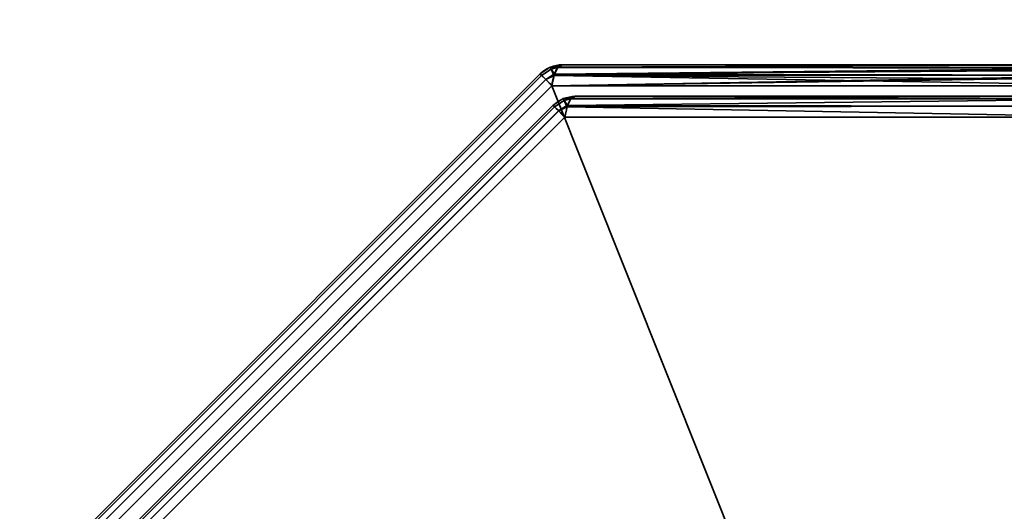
# Model space of a CAD drawing. Header units: millimetres. Extents: x -508 to 6708, y -115 to 193.
# Tile 682 of 1056: x 2559 to 2581, y -8 to 3. Entities that reach past the tile are written whole.
import ezdxf

# ---------------------------------------------------------------- set-up
doc = ezdxf.new("R2010")
doc.units = ezdxf.units.MM
doc.layers.add('151', color=7, linetype='Continuous', true_color=0xffffff)

# ---------------------------------------------------------------- blocks, each defined once
blk = doc.blocks.new('UG_SURFACE_003')
at = {"layer": '151', "color": 252, "linetype": 'Continuous', "lineweight": 35}
for points in [[(3607.5, -10, 2215.25), (3607.5, 174.4, 2215.25), (2392.5, 174.4, 2215.25), (2392.5, -10, 2215.25)], [(2542.5, -10, 2065.25), (2542.5, 174.4, 2065.25), (3457.5, 174.4, 2065.25), (3457.5, -10, 2065.25)]]:
    blk.add_3dface(points, dxfattribs=at)
blk = doc.blocks.new('UG_SURFACE_206')
at = {"layer": '151', "color": 252, "linetype": 'Continuous', "lineweight": 35}
for points in [[(2570.851, 1.546, 1157.987), (2570.832, 1.587, 1157.739), (2570.605, 1.436, 1157.739), (2570.637, 1.404, 1157.986)], [(2570.832, 1.587, 1157.739), (2570.832, 1.587, 1010.761), (2570.605, 1.436, 1010.761), (2570.605, 1.436, 1157.739)], [(2570.637, 1.404, 1010.514), (2570.605, 1.436, 1010.761), (2570.832, 1.587, 1010.761), (2570.851, 1.546, 1010.513)], [(2570.901, 1.425, 1158.204), (2570.851, 1.546, 1157.987), (2570.637, 1.404, 1157.987), (2570.729, 1.312, 1158.201)], [(2570.637, 1.404, 1157.986), (2570.637, 1.404, 1157.987), (2570.851, 1.546, 1157.987)], [(2570.851, 1.546, 1010.513), (2570.637, 1.404, 1010.513), (2570.637, 1.404, 1010.514)], [(2570.729, 1.312, 1010.299), (2570.637, 1.404, 1010.513), (2570.851, 1.546, 1010.513), (2570.901, 1.425, 1010.296)], [(2570.851, 1.546, 1157.987), (2570.833, 1.588, 1157.739), (2570.832, 1.587, 1157.739)], [(2570.833, 1.588, 1010.761), (2570.832, 1.587, 1010.761), (2570.832, 1.587, 1157.739), (2570.833, 1.588, 1157.739)], [(2570.832, 1.587, 1010.761), (2570.833, 1.588, 1010.761), (2570.851, 1.546, 1010.513)], [(2571.007, 1.586, 1157.987), (2571.1, 1.641, 1157.739), (2570.833, 1.588, 1157.739)], [(2570.833, 1.588, 1157.739), (2571.1, 1.641, 1157.739), (2571.1, 1.641, 1010.761), (2570.833, 1.588, 1010.761)], [(2570.833, 1.588, 1010.761), (2571.1, 1.641, 1010.761), (2571.007, 1.586, 1010.513)], [(2570.833, 1.588, 1157.739), (2570.851, 1.546, 1157.987), (2571.007, 1.586, 1157.987)], [(2571.007, 1.586, 1010.513), (2570.851, 1.546, 1010.513), (2570.833, 1.588, 1010.761)], [(2571.002, 1.583, 1158.001), (2571.007, 1.586, 1157.987), (2570.851, 1.546, 1157.987)], [(2570.851, 1.546, 1010.513), (2571.007, 1.586, 1010.513), (2571.002, 1.583, 1010.499)], [(2570.926, 1.43, 1158.202), (2571.002, 1.583, 1158.001), (2570.851, 1.546, 1157.987)], [(2570.851, 1.546, 1010.513), (2571.002, 1.583, 1010.499), (2570.926, 1.43, 1010.298)], [(2570.851, 1.546, 1157.987), (2570.901, 1.425, 1158.204), (2570.926, 1.43, 1158.202)], [(2570.926, 1.43, 1010.298), (2570.901, 1.425, 1010.296), (2570.851, 1.546, 1010.513)], [(2570.92, 1.418, 1010.281), (2570.926, 1.43, 1010.298), (2584.198, 1.576, 1005.54)], [(2584.198, 1.576, 1005.54), (2584.21, 1.568, 1005.499), (2570.92, 1.418, 1010.281)], [(2584.21, 1.568, 1005.499), (2584.278, 1.41, 1005.266), (2570.92, 1.418, 1010.281)], [(2584.196, 1.567, 1162.955), (2571.002, 1.583, 1158.001), (2570.926, 1.43, 1158.202)], [(2570.926, 1.43, 1010.298), (2571.002, 1.583, 1010.499), (2584.198, 1.576, 1005.54)], [(2570.926, 1.43, 1158.202), (2584.236, 1.525, 1163.09), (2584.196, 1.567, 1162.955)], [(2571.007, 1.586, 1157.987), (2571.002, 1.583, 1158.001), (2584.196, 1.567, 1162.955)], [(2584.198, 1.576, 1005.54), (2571.002, 1.583, 1010.499), (2571.007, 1.586, 1010.513)], [(2571.007, 1.586, 1157.987), (2584.131, 1.636, 1162.732), (2584.1, 1.641, 1162.627)], [(2584.1, 1.641, 1162.627), (2571.1, 1.641, 1157.739), (2571.007, 1.586, 1157.987)], [(2571.007, 1.586, 1010.513), (2571.1, 1.641, 1010.761), (2584.1, 1.641, 1005.873)], [(2584.1, 1.641, 1005.873), (2584.198, 1.576, 1005.54), (2571.007, 1.586, 1010.513)], [(2571.007, 1.586, 1157.987), (2584.196, 1.567, 1162.955), (2584.131, 1.636, 1162.732)], [(2584.1, 1.641, 1162.627), (2584.1, 1.641, 1005.873), (2571.1, 1.641, 1010.761), (2571.1, 1.641, 1157.739)], [(2560.596, -8.637, 1157.986), (2570.637, 1.404, 1157.986), (2570.605, 1.436, 1157.739), (2560.564, -8.605, 1157.739)], [(2570.637, 1.404, 1010.514), (2560.596, -8.637, 1010.514), (2560.564, -8.605, 1010.761), (2570.605, 1.436, 1010.761)], [(2570.605, 1.436, 1157.739), (2570.605, 1.436, 1010.761), (2560.564, -8.605, 1010.761), (2560.564, -8.605, 1157.739)], [(2570.637, 1.404, 1157.987), (2570.637, 1.404, 1157.986), (2560.596, -8.637, 1157.986), (2560.596, -8.637, 1157.987)], [(2560.596, -8.637, 1157.987), (2560.688, -8.729, 1158.201), (2570.729, 1.312, 1158.201), (2570.637, 1.404, 1157.987)], [(2570.637, 1.404, 1010.513), (2570.729, 1.312, 1010.299), (2560.688, -8.729, 1010.299), (2560.596, -8.637, 1010.513)], [(2560.596, -8.637, 1010.513), (2560.596, -8.637, 1010.514), (2570.637, 1.404, 1010.514), (2570.637, 1.404, 1010.513)], [(2570.729, 1.312, 1158.201), (2570.73, 1.311, 1158.204), (2570.901, 1.425, 1158.204)], [(2570.901, 1.425, 1010.296), (2570.73, 1.311, 1010.296), (2570.729, 1.312, 1010.299)], [(2570.916, 1.4, 1158.229), (2570.901, 1.425, 1158.204), (2570.73, 1.311, 1158.204)], [(2570.73, 1.311, 1010.296), (2570.901, 1.425, 1010.296), (2570.916, 1.4, 1010.271)], [(2570.73, 1.311, 1158.204), (2570.868, 1.173, 1158.357), (2570.916, 1.4, 1158.229)], [(2570.916, 1.4, 1010.271), (2570.868, 1.173, 1010.143), (2570.73, 1.311, 1010.296)], [(2570.868, 1.173, 1010.143), (2570.916, 1.4, 1010.271), (2584.278, 1.41, 1005.266)], [(2584.278, 1.41, 1005.266), (2584.294, 1.373, 1005.212), (2570.868, 1.173, 1010.143)], [(2570.916, 1.4, 1158.229), (2570.868, 1.173, 1158.357), (2584.332, 1.173, 1163.419)], [(2584.294, 1.373, 1005.212), (2584.332, 1.173, 1005.08), (2570.868, 1.173, 1010.143)], [(2570.92, 1.418, 1158.219), (2570.926, 1.43, 1158.202), (2570.901, 1.425, 1158.204)], [(2570.901, 1.425, 1010.296), (2570.926, 1.43, 1010.298), (2570.92, 1.418, 1010.281)], [(2570.901, 1.425, 1158.204), (2570.916, 1.4, 1158.229), (2570.92, 1.418, 1158.219)], [(2570.92, 1.418, 1010.281), (2570.916, 1.4, 1010.271), (2570.901, 1.425, 1010.296)], [(2584.276, 1.406, 1163.228), (2570.92, 1.418, 1158.219), (2570.916, 1.4, 1158.229)], [(2570.916, 1.4, 1010.271), (2570.92, 1.418, 1010.281), (2584.278, 1.41, 1005.266)], [(2570.916, 1.4, 1158.229), (2584.31, 1.307, 1163.343), (2584.276, 1.406, 1163.228)], [(2570.916, 1.4, 1158.229), (2584.332, 1.173, 1163.419), (2584.31, 1.307, 1163.343)], [(2570.926, 1.43, 1158.202), (2570.92, 1.418, 1158.219), (2584.276, 1.406, 1163.228)], [(2570.926, 1.43, 1158.202), (2584.276, 1.406, 1163.228), (2584.236, 1.525, 1163.09)], [(2570.73, 1.311, 1158.204), (2570.729, 1.312, 1158.201), (2560.688, -8.729, 1158.201), (2560.689, -8.73, 1158.204)], [(2560.689, -8.73, 1010.296), (2560.688, -8.729, 1010.299), (2570.729, 1.312, 1010.299), (2570.73, 1.311, 1010.296)], [(2560.689, -8.73, 1158.204), (2560.827, -8.868, 1158.357), (2570.868, 1.173, 1158.357), (2570.73, 1.311, 1158.204)], [(2570.73, 1.311, 1010.296), (2570.868, 1.173, 1010.143), (2560.827, -8.868, 1010.143), (2560.689, -8.73, 1010.296)], [(2570.868, 1.173, 1158.357), (2560.827, -8.868, 1158.357), (2560.827, -22.332, 1163.419), (2580.252, -22.332, 1170.723)], [(2560.827, -8.868, 1010.143), (2570.868, 1.173, 1010.143), (2584.332, 1.173, 1005.08), (2584.332, -18.252, 997.777)], [(2580.252, -22.332, 1170.723), (2584.332, -18.252, 1170.723), (2584.332, 1.173, 1163.419), (2570.868, 1.173, 1158.357)], [(2571.122, 0.887, 1011.182), (2571.122, 0.887, 1157.318), (2570.895, 0.736, 1157.318), (2570.895, 0.736, 1011.182)], [(2571.141, 0.846, 1010.933), (2571.122, 0.887, 1011.182), (2570.895, 0.736, 1011.182), (2570.927, 0.704, 1010.935)], [(2570.927, 0.704, 1157.565), (2570.895, 0.736, 1157.318), (2571.122, 0.887, 1157.318), (2571.141, 0.846, 1157.567)], [(2571.124, 0.888, 1157.318), (2571.122, 0.887, 1157.318), (2571.122, 0.887, 1011.182), (2571.124, 0.888, 1011.182)], [(2571.141, 0.846, 1010.933), (2571.124, 0.888, 1011.182), (2571.122, 0.887, 1011.182)], [(2571.122, 0.887, 1157.318), (2571.124, 0.888, 1157.318), (2571.141, 0.846, 1157.567)], [(2571.124, 0.888, 1011.182), (2571.39, 0.941, 1011.182), (2571.39, 0.941, 1157.318), (2571.124, 0.888, 1157.318)], [(2571.296, 0.886, 1010.934), (2571.39, 0.941, 1011.182), (2571.124, 0.888, 1011.182)], [(2571.124, 0.888, 1157.318), (2571.39, 0.941, 1157.318), (2571.296, 0.886, 1157.566)], [(2571.124, 0.888, 1011.182), (2571.141, 0.846, 1010.933), (2571.296, 0.886, 1010.934)], [(2571.296, 0.886, 1157.566), (2571.141, 0.846, 1157.567), (2571.124, 0.888, 1157.318)], [(2571.291, 0.883, 1010.92), (2571.296, 0.886, 1010.934), (2571.141, 0.846, 1010.933)], [(2571.141, 0.846, 1157.567), (2571.296, 0.886, 1157.566), (2571.291, 0.883, 1157.58)], [(2571.216, 0.73, 1010.718), (2571.291, 0.883, 1010.92), (2571.141, 0.846, 1010.933)], [(2571.141, 0.846, 1157.567), (2571.291, 0.883, 1157.58), (2571.216, 0.73, 1157.781)], [(2584.002, 0.883, 1162.359), (2583.92, 0.718, 1162.577), (2571.209, 0.718, 1157.798), (2571.216, 0.73, 1157.781)], [(2571.216, 0.73, 1157.781), (2571.291, 0.883, 1157.58), (2584.002, 0.883, 1162.359)], [(2583.92, 0.718, 1005.923), (2584.002, 0.883, 1006.141), (2571.291, 0.883, 1010.92), (2571.216, 0.73, 1010.718)], [(2584.1, 0.941, 1162.097), (2584.002, 0.883, 1162.359), (2571.291, 0.883, 1157.58), (2571.296, 0.886, 1157.566)], [(2571.296, 0.886, 1010.934), (2571.291, 0.883, 1010.92), (2584.002, 0.883, 1006.141)], [(2571.296, 0.886, 1157.566), (2571.39, 0.941, 1157.318), (2584.1, 0.941, 1162.097)], [(2584.002, 0.883, 1006.141), (2584.1, 0.941, 1006.403), (2571.39, 0.941, 1011.182), (2571.296, 0.886, 1010.934)], [(2584.1, 0.941, 1162.097), (2571.39, 0.941, 1157.318), (2571.39, 0.941, 1011.182), (2584.1, 0.941, 1006.403)], [(2561.296, -8.927, 1010.935), (2570.927, 0.704, 1010.935), (2570.895, 0.736, 1011.182), (2561.264, -8.895, 1011.182)], [(2570.895, 0.736, 1157.318), (2561.264, -8.895, 1157.318), (2561.264, -8.895, 1011.182), (2570.895, 0.736, 1011.182)], [(2570.927, 0.704, 1157.565), (2561.296, -8.927, 1157.565), (2561.264, -8.895, 1157.318), (2570.895, 0.736, 1157.318)], [(2570.927, 0.704, 1010.933), (2570.927, 0.704, 1010.935), (2561.296, -8.927, 1010.935), (2561.296, -8.927, 1010.933)], [(2561.296, -8.927, 1010.933), (2561.388, -9.019, 1010.72), (2571.018, 0.612, 1010.72), (2570.927, 0.704, 1010.933)], [(2570.927, 0.704, 1157.567), (2571.018, 0.612, 1157.78), (2561.388, -9.019, 1157.78), (2561.296, -8.927, 1157.567)], [(2561.296, -8.927, 1157.567), (2561.296, -8.927, 1157.565), (2570.927, 0.704, 1157.565), (2570.927, 0.704, 1157.567)], [(2571.191, 0.725, 1010.717), (2571.141, 0.846, 1010.933), (2570.927, 0.704, 1010.933), (2571.018, 0.612, 1010.72)], [(2570.927, 0.704, 1010.935), (2570.927, 0.704, 1010.933), (2571.141, 0.846, 1010.933)], [(2571.141, 0.846, 1157.567), (2570.927, 0.704, 1157.567), (2570.927, 0.704, 1157.565)], [(2571.018, 0.612, 1157.78), (2570.927, 0.704, 1157.567), (2571.141, 0.846, 1157.567), (2571.191, 0.725, 1157.783)], [(2571.018, 0.612, 1010.72), (2571.02, 0.611, 1010.717), (2571.191, 0.725, 1010.717)], [(2571.191, 0.725, 1157.783), (2571.02, 0.611, 1157.783), (2571.018, 0.612, 1157.78)], [(2571.206, 0.7, 1010.692), (2571.191, 0.725, 1010.717), (2571.02, 0.611, 1010.717)], [(2571.02, 0.611, 1157.783), (2571.191, 0.725, 1157.783), (2571.206, 0.7, 1157.808)], [(2571.02, 0.611, 1010.717), (2571.157, 0.473, 1010.564), (2571.206, 0.7, 1010.692)], [(2571.206, 0.7, 1157.808), (2571.157, 0.473, 1157.936), (2571.02, 0.611, 1157.783)], [(2571.141, 0.846, 1010.933), (2571.191, 0.725, 1010.717), (2571.216, 0.73, 1010.718)], [(2571.216, 0.73, 1157.781), (2571.191, 0.725, 1157.783), (2571.141, 0.846, 1157.567)], [(2583.92, 0.718, 1162.577), (2583.868, 0.473, 1162.715), (2571.157, 0.473, 1157.936), (2571.206, 0.7, 1157.808)], [(2571.206, 0.7, 1010.692), (2571.157, 0.473, 1010.564), (2583.868, 0.473, 1005.785)], [(2571.209, 0.718, 1010.702), (2571.216, 0.73, 1010.718), (2571.191, 0.725, 1010.717)], [(2571.191, 0.725, 1157.783), (2571.216, 0.73, 1157.781), (2571.209, 0.718, 1157.798)], [(2571.191, 0.725, 1010.717), (2571.206, 0.7, 1010.692), (2571.209, 0.718, 1010.702)], [(2571.209, 0.718, 1157.798), (2571.206, 0.7, 1157.808), (2571.191, 0.725, 1157.783)], [(2571.206, 0.7, 1157.808), (2571.209, 0.718, 1157.798), (2583.92, 0.718, 1162.577)], [(2583.868, 0.473, 1005.785), (2583.92, 0.718, 1005.923), (2571.209, 0.718, 1010.702), (2571.206, 0.7, 1010.692)], [(2571.216, 0.73, 1010.718), (2571.209, 0.718, 1010.702), (2583.92, 0.718, 1005.923)], [(2571.02, 0.611, 1010.717), (2571.018, 0.612, 1010.72), (2561.388, -9.019, 1010.72), (2561.389, -9.02, 1010.717)], [(2561.389, -9.02, 1157.783), (2561.388, -9.019, 1157.78), (2571.018, 0.612, 1157.78), (2571.02, 0.611, 1157.783)], [(2561.389, -9.02, 1010.717), (2561.527, -9.157, 1010.564), (2571.157, 0.473, 1010.564), (2571.02, 0.611, 1010.717)], [(2571.02, 0.611, 1157.783), (2571.157, 0.473, 1157.936), (2561.527, -9.157, 1157.936), (2561.389, -9.02, 1157.783)], [(2561.527, -9.157, 1157.936), (2571.157, 0.473, 1157.936), (2583.868, 0.473, 1162.715), (2584.565, -18.485, 1170.105)], [(2584.565, -18.485, 998.395), (2583.868, 0.473, 1005.785), (2571.157, 0.473, 1010.564), (2561.527, -9.157, 1010.564)]]:
    blk.add_3dface(points, dxfattribs=at)
blk = doc.blocks.new('UG_SURFACE_215')
at = {"layer": '151', "color": 252, "linetype": 'Continuous', "lineweight": 35}
for points in [[(2570.851, 1.546, 1157.987), (2570.832, 1.587, 1157.739), (2570.605, 1.436, 1157.739), (2570.637, 1.404, 1157.986)], [(2570.832, 1.587, 1157.739), (2570.832, 1.587, 1010.761), (2570.605, 1.436, 1010.761), (2570.605, 1.436, 1157.739)], [(2570.637, 1.404, 1010.514), (2570.605, 1.436, 1010.761), (2570.832, 1.587, 1010.761), (2570.851, 1.546, 1010.513)], [(2570.901, 1.425, 1158.204), (2570.851, 1.546, 1157.987), (2570.637, 1.404, 1157.987), (2570.729, 1.312, 1158.201)], [(2570.637, 1.404, 1157.986), (2570.637, 1.404, 1157.987), (2570.851, 1.546, 1157.987)], [(2570.851, 1.546, 1010.513), (2570.637, 1.404, 1010.513), (2570.637, 1.404, 1010.514)], [(2570.729, 1.312, 1010.299), (2570.637, 1.404, 1010.513), (2570.851, 1.546, 1010.513), (2570.901, 1.425, 1010.296)], [(2570.851, 1.546, 1157.987), (2570.833, 1.588, 1157.739), (2570.832, 1.587, 1157.739)], [(2570.833, 1.588, 1010.761), (2570.832, 1.587, 1010.761), (2570.832, 1.587, 1157.739), (2570.833, 1.588, 1157.739)], [(2570.832, 1.587, 1010.761), (2570.833, 1.588, 1010.761), (2570.851, 1.546, 1010.513)], [(2571.007, 1.586, 1157.987), (2571.1, 1.641, 1157.739), (2570.833, 1.588, 1157.739)], [(2570.833, 1.588, 1157.739), (2571.1, 1.641, 1157.739), (2571.1, 1.641, 1010.761), (2570.833, 1.588, 1010.761)], [(2570.833, 1.588, 1010.761), (2571.1, 1.641, 1010.761), (2571.007, 1.586, 1010.513)], [(2570.833, 1.588, 1157.739), (2570.851, 1.546, 1157.987), (2571.007, 1.586, 1157.987)], [(2571.007, 1.586, 1010.513), (2570.851, 1.546, 1010.513), (2570.833, 1.588, 1010.761)], [(2571.002, 1.583, 1158.001), (2571.007, 1.586, 1157.987), (2570.851, 1.546, 1157.987)], [(2570.851, 1.546, 1010.513), (2571.007, 1.586, 1010.513), (2571.002, 1.583, 1010.499)], [(2570.926, 1.43, 1158.202), (2571.002, 1.583, 1158.001), (2570.851, 1.546, 1157.987)], [(2570.851, 1.546, 1010.513), (2571.002, 1.583, 1010.499), (2570.926, 1.43, 1010.298)], [(2570.851, 1.546, 1157.987), (2570.901, 1.425, 1158.204), (2570.926, 1.43, 1158.202)], [(2570.926, 1.43, 1010.298), (2570.901, 1.425, 1010.296), (2570.851, 1.546, 1010.513)], [(2570.92, 1.418, 1010.281), (2570.926, 1.43, 1010.298), (2584.198, 1.576, 1005.54)], [(2584.198, 1.576, 1005.54), (2584.21, 1.568, 1005.499), (2570.92, 1.418, 1010.281)], [(2584.21, 1.568, 1005.499), (2584.278, 1.41, 1005.266), (2570.92, 1.418, 1010.281)], [(2584.196, 1.567, 1162.955), (2571.002, 1.583, 1158.001), (2570.926, 1.43, 1158.202)], [(2570.926, 1.43, 1010.298), (2571.002, 1.583, 1010.499), (2584.198, 1.576, 1005.54)], [(2570.926, 1.43, 1158.202), (2584.236, 1.525, 1163.09), (2584.196, 1.567, 1162.955)], [(2571.007, 1.586, 1157.987), (2571.002, 1.583, 1158.001), (2584.196, 1.567, 1162.955)], [(2584.198, 1.576, 1005.54), (2571.002, 1.583, 1010.499), (2571.007, 1.586, 1010.513)], [(2571.007, 1.586, 1157.987), (2584.131, 1.636, 1162.732), (2584.1, 1.641, 1162.627)], [(2584.1, 1.641, 1162.627), (2571.1, 1.641, 1157.739), (2571.007, 1.586, 1157.987)], [(2571.007, 1.586, 1010.513), (2571.1, 1.641, 1010.761), (2584.1, 1.641, 1005.873)], [(2584.1, 1.641, 1005.873), (2584.198, 1.576, 1005.54), (2571.007, 1.586, 1010.513)], [(2571.007, 1.586, 1157.987), (2584.196, 1.567, 1162.955), (2584.131, 1.636, 1162.732)], [(2584.1, 1.641, 1162.627), (2584.1, 1.641, 1005.873), (2571.1, 1.641, 1010.761), (2571.1, 1.641, 1157.739)], [(2560.596, -8.637, 1157.986), (2570.637, 1.404, 1157.986), (2570.605, 1.436, 1157.739), (2560.564, -8.605, 1157.739)], [(2570.637, 1.404, 1010.514), (2560.596, -8.637, 1010.514), (2560.564, -8.605, 1010.761), (2570.605, 1.436, 1010.761)], [(2570.605, 1.436, 1157.739), (2570.605, 1.436, 1010.761), (2560.564, -8.605, 1010.761), (2560.564, -8.605, 1157.739)], [(2570.637, 1.404, 1157.987), (2570.637, 1.404, 1157.986), (2560.596, -8.637, 1157.986), (2560.596, -8.637, 1157.987)], [(2560.596, -8.637, 1157.987), (2560.688, -8.729, 1158.201), (2570.729, 1.312, 1158.201), (2570.637, 1.404, 1157.987)], [(2570.637, 1.404, 1010.513), (2570.729, 1.312, 1010.299), (2560.688, -8.729, 1010.299), (2560.596, -8.637, 1010.513)], [(2560.596, -8.637, 1010.513), (2560.596, -8.637, 1010.514), (2570.637, 1.404, 1010.514), (2570.637, 1.404, 1010.513)], [(2570.729, 1.312, 1158.201), (2570.73, 1.311, 1158.204), (2570.901, 1.425, 1158.204)], [(2570.901, 1.425, 1010.296), (2570.73, 1.311, 1010.296), (2570.729, 1.312, 1010.299)], [(2570.916, 1.4, 1158.229), (2570.901, 1.425, 1158.204), (2570.73, 1.311, 1158.204)], [(2570.73, 1.311, 1010.296), (2570.901, 1.425, 1010.296), (2570.916, 1.4, 1010.271)], [(2570.73, 1.311, 1158.204), (2570.868, 1.173, 1158.357), (2570.916, 1.4, 1158.229)], [(2570.916, 1.4, 1010.271), (2570.868, 1.173, 1010.143), (2570.73, 1.311, 1010.296)], [(2570.868, 1.173, 1010.143), (2570.916, 1.4, 1010.271), (2584.278, 1.41, 1005.266)], [(2584.278, 1.41, 1005.266), (2584.294, 1.373, 1005.212), (2570.868, 1.173, 1010.143)], [(2570.916, 1.4, 1158.229), (2570.868, 1.173, 1158.357), (2584.332, 1.173, 1163.419)], [(2584.294, 1.373, 1005.212), (2584.332, 1.173, 1005.08), (2570.868, 1.173, 1010.143)], [(2570.92, 1.418, 1158.219), (2570.926, 1.43, 1158.202), (2570.901, 1.425, 1158.204)], [(2570.901, 1.425, 1010.296), (2570.926, 1.43, 1010.298), (2570.92, 1.418, 1010.281)], [(2570.901, 1.425, 1158.204), (2570.916, 1.4, 1158.229), (2570.92, 1.418, 1158.219)], [(2570.92, 1.418, 1010.281), (2570.916, 1.4, 1010.271), (2570.901, 1.425, 1010.296)], [(2584.276, 1.406, 1163.228), (2570.92, 1.418, 1158.219), (2570.916, 1.4, 1158.229)], [(2570.916, 1.4, 1010.271), (2570.92, 1.418, 1010.281), (2584.278, 1.41, 1005.266)], [(2570.916, 1.4, 1158.229), (2584.31, 1.307, 1163.343), (2584.276, 1.406, 1163.228)], [(2570.916, 1.4, 1158.229), (2584.332, 1.173, 1163.419), (2584.31, 1.307, 1163.343)], [(2570.926, 1.43, 1158.202), (2570.92, 1.418, 1158.219), (2584.276, 1.406, 1163.228)], [(2570.926, 1.43, 1158.202), (2584.276, 1.406, 1163.228), (2584.236, 1.525, 1163.09)], [(2570.73, 1.311, 1158.204), (2570.729, 1.312, 1158.201), (2560.688, -8.729, 1158.201), (2560.689, -8.73, 1158.204)], [(2560.689, -8.73, 1010.296), (2560.688, -8.729, 1010.299), (2570.729, 1.312, 1010.299), (2570.73, 1.311, 1010.296)], [(2560.689, -8.73, 1158.204), (2560.827, -8.868, 1158.357), (2570.868, 1.173, 1158.357), (2570.73, 1.311, 1158.204)], [(2570.73, 1.311, 1010.296), (2570.868, 1.173, 1010.143), (2560.827, -8.868, 1010.143), (2560.689, -8.73, 1010.296)], [(2570.868, 1.173, 1158.357), (2560.827, -8.868, 1158.357), (2560.827, -22.332, 1163.419), (2580.252, -22.332, 1170.723)], [(2560.827, -8.868, 1010.143), (2570.868, 1.173, 1010.143), (2584.332, 1.173, 1005.08), (2584.332, -18.252, 997.777)], [(2580.252, -22.332, 1170.723), (2584.332, -18.252, 1170.723), (2584.332, 1.173, 1163.419), (2570.868, 1.173, 1158.357)], [(2571.122, 0.887, 1011.182), (2571.122, 0.887, 1157.318), (2570.895, 0.736, 1157.318), (2570.895, 0.736, 1011.182)], [(2571.141, 0.846, 1010.933), (2571.122, 0.887, 1011.182), (2570.895, 0.736, 1011.182), (2570.927, 0.704, 1010.935)], [(2570.927, 0.704, 1157.565), (2570.895, 0.736, 1157.318), (2571.122, 0.887, 1157.318), (2571.141, 0.846, 1157.567)], [(2571.124, 0.888, 1157.318), (2571.122, 0.887, 1157.318), (2571.122, 0.887, 1011.182), (2571.124, 0.888, 1011.182)], [(2571.141, 0.846, 1010.933), (2571.124, 0.888, 1011.182), (2571.122, 0.887, 1011.182)], [(2571.122, 0.887, 1157.318), (2571.124, 0.888, 1157.318), (2571.141, 0.846, 1157.567)], [(2571.124, 0.888, 1011.182), (2571.39, 0.941, 1011.182), (2571.39, 0.941, 1157.318), (2571.124, 0.888, 1157.318)], [(2571.296, 0.886, 1010.934), (2571.39, 0.941, 1011.182), (2571.124, 0.888, 1011.182)], [(2571.124, 0.888, 1157.318), (2571.39, 0.941, 1157.318), (2571.296, 0.886, 1157.566)], [(2571.124, 0.888, 1011.182), (2571.141, 0.846, 1010.933), (2571.296, 0.886, 1010.934)], [(2571.296, 0.886, 1157.566), (2571.141, 0.846, 1157.567), (2571.124, 0.888, 1157.318)], [(2571.291, 0.883, 1010.92), (2571.296, 0.886, 1010.934), (2571.141, 0.846, 1010.933)], [(2571.141, 0.846, 1157.567), (2571.296, 0.886, 1157.566), (2571.291, 0.883, 1157.58)], [(2571.216, 0.73, 1010.718), (2571.291, 0.883, 1010.92), (2571.141, 0.846, 1010.933)], [(2571.141, 0.846, 1157.567), (2571.291, 0.883, 1157.58), (2571.216, 0.73, 1157.781)], [(2584.002, 0.883, 1162.359), (2583.92, 0.718, 1162.577), (2571.209, 0.718, 1157.798), (2571.216, 0.73, 1157.781)], [(2571.216, 0.73, 1157.781), (2571.291, 0.883, 1157.58), (2584.002, 0.883, 1162.359)], [(2583.92, 0.718, 1005.923), (2584.002, 0.883, 1006.141), (2571.291, 0.883, 1010.92), (2571.216, 0.73, 1010.718)], [(2584.1, 0.941, 1162.097), (2584.002, 0.883, 1162.359), (2571.291, 0.883, 1157.58), (2571.296, 0.886, 1157.566)], [(2571.296, 0.886, 1010.934), (2571.291, 0.883, 1010.92), (2584.002, 0.883, 1006.141)], [(2571.296, 0.886, 1157.566), (2571.39, 0.941, 1157.318), (2584.1, 0.941, 1162.097)], [(2584.002, 0.883, 1006.141), (2584.1, 0.941, 1006.403), (2571.39, 0.941, 1011.182), (2571.296, 0.886, 1010.934)], [(2584.1, 0.941, 1162.097), (2571.39, 0.941, 1157.318), (2571.39, 0.941, 1011.182), (2584.1, 0.941, 1006.403)], [(2561.296, -8.927, 1010.935), (2570.927, 0.704, 1010.935), (2570.895, 0.736, 1011.182), (2561.264, -8.895, 1011.182)], [(2570.895, 0.736, 1157.318), (2561.264, -8.895, 1157.318), (2561.264, -8.895, 1011.182), (2570.895, 0.736, 1011.182)], [(2570.927, 0.704, 1157.565), (2561.296, -8.927, 1157.565), (2561.264, -8.895, 1157.318), (2570.895, 0.736, 1157.318)], [(2570.927, 0.704, 1010.933), (2570.927, 0.704, 1010.935), (2561.296, -8.927, 1010.935), (2561.296, -8.927, 1010.933)], [(2561.296, -8.927, 1010.933), (2561.388, -9.019, 1010.72), (2571.018, 0.612, 1010.72), (2570.927, 0.704, 1010.933)], [(2570.927, 0.704, 1157.567), (2571.018, 0.612, 1157.78), (2561.388, -9.019, 1157.78), (2561.296, -8.927, 1157.567)], [(2561.296, -8.927, 1157.567), (2561.296, -8.927, 1157.565), (2570.927, 0.704, 1157.565), (2570.927, 0.704, 1157.567)], [(2571.191, 0.725, 1010.717), (2571.141, 0.846, 1010.933), (2570.927, 0.704, 1010.933), (2571.018, 0.612, 1010.72)], [(2570.927, 0.704, 1010.935), (2570.927, 0.704, 1010.933), (2571.141, 0.846, 1010.933)], [(2571.141, 0.846, 1157.567), (2570.927, 0.704, 1157.567), (2570.927, 0.704, 1157.565)], [(2571.018, 0.612, 1157.78), (2570.927, 0.704, 1157.567), (2571.141, 0.846, 1157.567), (2571.191, 0.725, 1157.783)], [(2571.018, 0.612, 1010.72), (2571.02, 0.611, 1010.717), (2571.191, 0.725, 1010.717)], [(2571.191, 0.725, 1157.783), (2571.02, 0.611, 1157.783), (2571.018, 0.612, 1157.78)], [(2571.206, 0.7, 1010.692), (2571.191, 0.725, 1010.717), (2571.02, 0.611, 1010.717)], [(2571.02, 0.611, 1157.783), (2571.191, 0.725, 1157.783), (2571.206, 0.7, 1157.808)], [(2571.02, 0.611, 1010.717), (2571.157, 0.473, 1010.564), (2571.206, 0.7, 1010.692)], [(2571.206, 0.7, 1157.808), (2571.157, 0.473, 1157.936), (2571.02, 0.611, 1157.783)], [(2571.141, 0.846, 1010.933), (2571.191, 0.725, 1010.717), (2571.216, 0.73, 1010.718)], [(2571.216, 0.73, 1157.781), (2571.191, 0.725, 1157.783), (2571.141, 0.846, 1157.567)], [(2583.92, 0.718, 1162.577), (2583.868, 0.473, 1162.715), (2571.157, 0.473, 1157.936), (2571.206, 0.7, 1157.808)], [(2571.206, 0.7, 1010.692), (2571.157, 0.473, 1010.564), (2583.868, 0.473, 1005.785)], [(2571.209, 0.718, 1010.702), (2571.216, 0.73, 1010.718), (2571.191, 0.725, 1010.717)], [(2571.191, 0.725, 1157.783), (2571.216, 0.73, 1157.781), (2571.209, 0.718, 1157.798)], [(2571.191, 0.725, 1010.717), (2571.206, 0.7, 1010.692), (2571.209, 0.718, 1010.702)], [(2571.209, 0.718, 1157.798), (2571.206, 0.7, 1157.808), (2571.191, 0.725, 1157.783)], [(2571.206, 0.7, 1157.808), (2571.209, 0.718, 1157.798), (2583.92, 0.718, 1162.577)], [(2583.868, 0.473, 1005.785), (2583.92, 0.718, 1005.923), (2571.209, 0.718, 1010.702), (2571.206, 0.7, 1010.692)], [(2571.216, 0.73, 1010.718), (2571.209, 0.718, 1010.702), (2583.92, 0.718, 1005.923)], [(2571.02, 0.611, 1010.717), (2571.018, 0.612, 1010.72), (2561.388, -9.019, 1010.72), (2561.389, -9.02, 1010.717)], [(2561.389, -9.02, 1157.783), (2561.388, -9.019, 1157.78), (2571.018, 0.612, 1157.78), (2571.02, 0.611, 1157.783)], [(2561.389, -9.02, 1010.717), (2561.527, -9.157, 1010.564), (2571.157, 0.473, 1010.564), (2571.02, 0.611, 1010.717)], [(2571.02, 0.611, 1157.783), (2571.157, 0.473, 1157.936), (2561.527, -9.157, 1157.936), (2561.389, -9.02, 1157.783)], [(2561.527, -9.157, 1157.936), (2571.157, 0.473, 1157.936), (2583.868, 0.473, 1162.715), (2584.565, -18.485, 1170.105)], [(2584.565, -18.485, 998.395), (2583.868, 0.473, 1005.785), (2571.157, 0.473, 1010.564), (2561.527, -9.157, 1010.564)]]:
    blk.add_3dface(points, dxfattribs=at)

msp = doc.modelspace()

# ---------------------------------------------------------------- linework, layer by layer
at = {"layer": '151', "color": 253, "linetype": 'Continuous', "lineweight": -3}
for p, q in [((2571.1, 1.641, 1010.761), (2571.1, 1.641, 1157.739)), ((2571.1, 1.641, 1010.761), (2584.1, 1.641, 1005.873)), ((2571.1, 1.641, 1157.739), (2584.1, 1.641, 1162.627)), ((2571.1, 1.641, 1010.761), (2584.1, 1.641, 1005.873)), ((2571.1, 1.641, 1010.761), (2571.1, 1.641, 1157.739)), ((2571.1, 1.641, 1157.739), (2584.1, 1.641, 1162.627)), ((2570.605, 1.436, 1157.739), (2560.564, -8.605, 1157.739)), ((2560.564, -8.605, 1010.761), (2570.605, 1.436, 1010.761)), ((2570.605, 1.436, 1157.739), (2560.564, -8.605, 1157.739)), ((2560.564, -8.605, 1010.761), (2570.605, 1.436, 1010.761)), ((2570.605, 1.436, 1010.761), (2570.605, 1.436, 1157.739)), ((2570.605, 1.436, 1010.761), (2570.605, 1.436, 1157.739)), ((2560.827, -8.868, 1010.143), (2570.868, 1.173, 1010.143)), ((2570.868, 1.173, 1158.357), (2560.827, -8.868, 1158.357)), ((2570.868, 1.173, 1158.357), (2560.827, -8.868, 1158.357)), ((2560.827, -8.868, 1010.143), (2570.868, 1.173, 1010.143)), ((2570.868, 1.173, 1010.143), (2584.332, 1.173, 1005.081)), ((2570.868, 1.173, 1158.357), (2584.332, 1.173, 1163.419)), ((2570.868, 1.173, 1158.357), (2584.332, 1.173, 1163.419)), ((2570.868, 1.173, 1010.143), (2584.332, 1.173, 1005.081)), ((2584.1, 0.941, 1162.097), (2571.39, 0.941, 1157.318)), ((2571.39, 0.941, 1011.182), (2584.1, 0.941, 1006.403)), ((2571.39, 0.941, 1157.318), (2571.39, 0.941, 1011.182)), ((2571.39, 0.941, 1011.182), (2584.1, 0.941, 1006.403)), ((2584.1, 0.941, 1162.097), (2571.39, 0.941, 1157.318)), ((2571.39, 0.941, 1157.318), (2571.39, 0.941, 1011.182)), ((2570.895, 0.736, 1157.318), (2561.264, -8.895, 1157.318)), ((2561.264, -8.895, 1011.182), (2570.895, 0.736, 1011.182)), ((2570.895, 0.736, 1157.318), (2561.264, -8.895, 1157.318)), ((2561.264, -8.895, 1011.182), (2570.895, 0.736, 1011.182)), ((2570.895, 0.736, 1011.182), (2570.895, 0.736, 1157.318)), ((2570.895, 0.736, 1011.182), (2570.895, 0.736, 1157.318)), ((2561.527, -9.157, 1157.936), (2571.157, 0.473, 1157.936)), ((2571.157, 0.473, 1010.564), (2561.527, -9.157, 1010.564)), ((2561.527, -9.157, 1157.936), (2571.157, 0.473, 1157.936)), ((2571.157, 0.473, 1010.564), (2561.527, -9.157, 1010.564)), ((2571.157, 0.473, 1157.936), (2583.868, 0.473, 1162.715)), ((2583.868, 0.473, 1005.785), (2571.157, 0.473, 1010.564)), ((2583.868, 0.473, 1005.785), (2571.157, 0.473, 1010.564)), ((2571.157, 0.473, 1157.936), (2583.868, 0.473, 1162.715))]:
    msp.add_line(p, q, dxfattribs=at)
msp.add_arc((2571.1, 0.941, 1010.761), 0.7, 90, 135, dxfattribs=at)
msp.add_arc((2571.1, 0.941, 1010.761), 0.7, 90, 135, dxfattribs=at)
at = {"layer": '151', "color": 253, "linetype": 'Continuous', "lineweight": -3, "extrusion": (0, 0, -1)}
for centre in [(-2571.1, 0.941, -1157.739), (-2571.1, 0.941, -1157.739), (-2571.39, 0.241, -1157.318), (-2571.39, 0.241, -1011.182), (-2571.39, 0.241, -1011.182), (-2571.39, 0.241, -1157.318)]:
    msp.add_arc(centre, 0.7, 45, 90, dxfattribs=at)
at = {"layer": '151', "color": 253, "linetype": 'Continuous', "lineweight": -3, "extrusion": (-0.936029, 8.66365e-17, -0.351924)}
msp.add_arc((-0.941, 178.846, -2814.059), 0.7, 109.3882, 180, dxfattribs=at)
msp.add_arc((-0.941, 178.846, -2814.059), 0.7, 109.3882, 180, dxfattribs=at)
at = {"layer": '151', "color": 253, "linetype": 'Continuous', "lineweight": -3, "extrusion": (0.936029, 8.69867e-16, -0.351924)}
msp.add_arc((0.941, 1850.932, 2050.912), 0.7, 289.3882, 0, dxfattribs=at)
msp.add_arc((0.941, 1850.932, 2050.912), 0.7, 289.3882, 0, dxfattribs=at)
at = {"layer": '151', "color": 253, "linetype": 'Continuous', "lineweight": -3, "extrusion": (0.707107, 0.707107, -3.85443e-15)}
msp.add_arc((-1817.377, 1157.739, 1818.708), 0.7, 0, 62, dxfattribs=at)
msp.add_arc((-1817.377, 1157.739, 1818.708), 0.7, 0, 62, dxfattribs=at)
at = {"layer": '151', "color": 253, "linetype": 'Continuous', "lineweight": -3, "extrusion": (-0.707107, -0.707107, -4.89451e-15)}
msp.add_arc((1817.377, 1010.761, -1818.708), 0.7, 180, 242, dxfattribs=at)
msp.add_arc((1817.377, 1010.761, -1818.708), 0.7, 180, 242, dxfattribs=at)
at = {"layer": '151', "color": 253, "linetype": 'Continuous', "lineweight": -3, "extrusion": (-0.936029, -1.06172e-16, 0.351924)}
msp.add_arc((-0.241, 1851.428, -2051.036), 0.7, 180, 250.6118, dxfattribs=at)
msp.add_arc((-0.241, 1851.428, -2051.036), 0.7, 180, 250.6118, dxfattribs=at)
at = {"layer": '151', "color": 253, "linetype": 'Continuous', "lineweight": -3, "extrusion": (0.936029, 0, 0.351924)}
msp.add_arc((0.241, 178.35, 2814.182), 0.7, 0, 70.6118, dxfattribs=at)
msp.add_arc((0.241, 178.35, 2814.182), 0.7, 0, 70.6118, dxfattribs=at)
at = {"layer": '151', "color": 253, "linetype": 'Continuous', "lineweight": -3, "extrusion": (-0.707107, -0.707107, 6.11814e-17)}
for centre, start, end in [((1818.077, 1011.182, -1818.418), 180, 242), ((1818.077, 1157.318, -1818.418), 118, 180), ((1818.077, 1157.318, -1818.418), 118, 180), ((1818.077, 1011.182, -1818.418), 180, 242)]:
    msp.add_arc(centre, 0.7, start, end, dxfattribs=at)

# ---------------------------------------------------------------- block references
at = {"layer": '151', "color": 253, "linetype": 'Continuous', "lineweight": -3}
for name in ['UG_SURFACE_003', 'UG_SURFACE_206', 'UG_SURFACE_215']:
    msp.add_blockref(name, (0, 0), dxfattribs=at)

doc.saveas('drawing.dxf')
